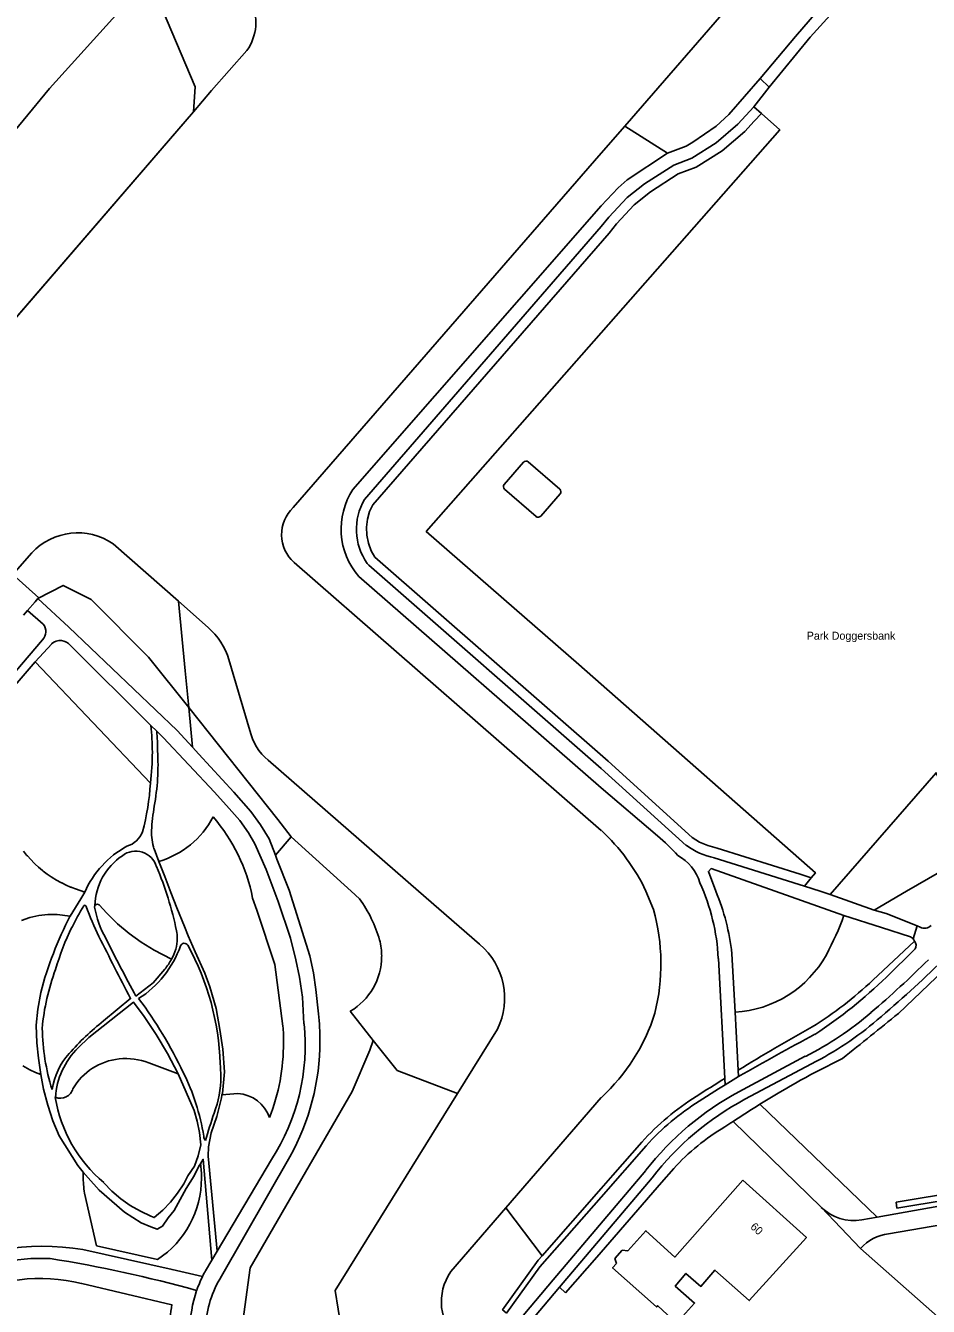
# Model space of a CAD drawing. Extents: x 194485 to 197793, y 468269 to 470822.
# Drawn here: x 195913.7 to 196049, y 470437.7 to 470629.8 of the extents above; entities that cross this region are included whole.
import ezdxf

# ---------------------------------------------------------------- set-up
doc = ezdxf.new("R2010")
doc.units = 0
for name, color, linetype in [('BGT grensvlak begroeid terreindeel', 7, 'Continuous'), ('BGT grensvlak begroeid terreindeel LR', 7, 'Continuous'), ('BGT grensvlak onbegroeid terreindeel', 7, 'Continuous'), ('BGT grensvlak ondersteunend waterdeel LR', 7, 'Continuous'), ('BGT grensvlak overbruggingsdeel plus 1', 7, 'Continuous'), ('BGT grensvlak pand op maaiveld', 7, 'Continuous'), ('BGT grensvlak vegetatieobject', 7, 'Continuous'), ('BGT grensvlak waterdeel', 7, 'Continuous'), ('BGT grensvlak wegdeel', 7, 'Continuous'), ('BGT lijnelement scheiding walbescherming', 7, 'Continuous'), ('BGT tekst huisnummerreeks', 7, 'Continuous'), ('BGT tekst openbare ruimte label terrein', 7, 'Continuous')]:
    doc.layers.add(name, color=color, linetype=linetype)

msp = doc.modelspace()

# ---------------------------------------------------------------- linework, layer by layer
at = {"layer": 'BGT grensvlak begroeid terreindeel'}
for p, q in [((195929.05, 470633.37), (195917.27, 470620.31)), ((195917.27, 470620.31), (195892.57, 470590.47)), ((195915.12, 470534.39), (195932.41, 470516.2)), ((195938.72, 470521.56), (195938.15, 470527.51)), ((195951.14, 470505.39), (195953.52, 470508.16)), ((195965.82, 470477.59), (195962.34, 470481.98)), ((195932.15, 470474.26), (195936.55, 470472.6)), ((195943.11, 470469.45), (195945.51, 470469.64)), ((196041.33, 470451.11), (196023.74, 470468.05))]:
    msp.add_line(p, q, dxfattribs=at)
for points in [[(196023.99, 470616.56), (196022.93, 470615.41), (196021.51, 470613.87), (196018.1, 470610.96), (196014.24, 470608.51), (196011.52, 470607.51), (196007.35, 470604.81), (196004.9, 470602.88), (196002.28, 470600.04), (196001.15, 470598.66), (195965.75, 470557.91), (195965.27, 470556.89), (195964.94, 470555.74), (195964.8, 470554.54), (195964.85, 470553.34), (195965.09, 470552.16), (195965.51, 470551.03), (195966.06, 470550.08), (196001, 470519.48), (196013.63, 470508.06), (196014.74, 470507.36), (196015.95, 470506.82), (196017.36, 470506.44), (196029.8, 470502.53), (196031.47, 470501.99)], [(196023.99, 470616.56), (196026.74, 470614.11), (196000, 470583.72), (195973.76, 470553.93), (195996.65, 470533.97), (196000, 470531.05), (196032.1, 470502.75), (196031.47, 470501.99)], [(195938.15, 470527.51), (195932.12, 470535.07), (195923.52, 470543.73), (195919.34, 470545.83), (195915.55, 470543.85)], [(195938.15, 470527.51), (195951.51, 470510.75), (195953.52, 470508.16)], [(196034.3, 470499.48), (196050.19, 470517.75), (196055.98, 470505.88)], [(195953.52, 470508.16), (195962.49, 470500), (195963.75, 470498.84)], [(195913.4, 470505.99), (195913.85, 470505.4), (195913.9, 470505.34), (195913.96, 470505.28), (195914.46, 470504.73), (195914.97, 470504.19), (195915.02, 470504.13), (195915.09, 470504.08), (195915.12, 470504.04), (195915.64, 470503.59), (195916.2, 470503.1), (195916.26, 470503.05), (195916.33, 470503), (195916.93, 470502.56), (195917.53, 470502.13), (195917.6, 470502.08), (195917.67, 470502.04), (195918.31, 470501.66), (195918.95, 470501.29), (195919.02, 470501.25), (195919.1, 470501.22), (195919.77, 470500.91), (195920.44, 470500.6), (195920.52, 470500.57), (195920.6, 470500.54), (195921.19, 470500.33), (195922.57, 470499.86)], [(196055.98, 470505.88), (196045.75, 470500), (196040.89, 470497.17)], [(195947.72, 470498.95), (195948.34, 470497.17), (195951.07, 470488.99), (195952.27, 470479.76)], [(195935.55, 470489.8), (195932.94, 470491.17), (195931.02, 470492.36), (195929.2, 470493.67), (195927.47, 470495.12), (195925.85, 470496.68), (195924.71, 470497.93), (195924.49, 470498.04), (195924.26, 470498.01), (195924.08, 470497.84)], [(195920.37, 470496.27), (195918.4, 470496.51), (195917.01, 470496.52), (195915.68, 470496.37), (195914.32, 470496.05), (195913.06, 470495.6)], [(195965.82, 470477.59), (195965.32, 470476.18), (195962.66, 470469.98), (195947.35, 470443.54), (195945.98, 470433.26), (195950.26, 470425.32), (195960.41, 470420.1), (195969.24, 470417.46)], [(195913.26, 470473.81), (195914.32, 470473.2), (195915.17, 470472.82), (195915.96, 470472.51)], [(195933.48, 470444.77), (195924.34, 470446.83), (195922.52, 470454.72)], [(195935.63, 470438), (195922.11, 470441.19), (195922.08, 470441.19)]]:
    msp.add_lwpolyline(points, dxfattribs=at)
for centre, radius, start, end in [((195929.96, 470517.26), 13.33, 286.1303, 332.5705), ((195922.2, 470494.06), 25.98, 10.8506, 41.0529), ((195947.8, 470487.28), 19.7, 15.8863, 35.9361), ((195998.31, 470509.79), 40.35, 331.3819, 340.5762), ((195957.52, 470490.23), 9.55, 359.9903, 14.8525), ((195957.51, 470490.22), 9.55, 300.3725, 0.0091), ((196019.12, 470498.51), 16.68, 273.1907, 331.1559), ((195921.07, 470477.31), 31.3, 359.9989, 4.4889), ((195921.02, 470477.32), 31.34, 338.907, 359.99), ((195928.68, 470465.76), 9.14, 96.0253, 149.6988), ((195928.68, 470465.21), 9.69, 69.0318, 95.701), ((195918.9, 470470.89), 1.95, 247.3818, 344.8234), ((195945.22, 470464.33), 5.32, 18.7336, 86.8806), ((195925.35, 470456.98), 14.71, 0.0202, 8.431), ((195940.58, 470457.25), 18.26, 178.0085, 179.9013), ((195939.16, 470457.28), 16.84, 179.9953, 188.7508), ((195925.43, 470456.99), 14.63, 303.3986, 359.9988), ((195915.91, 470416.3), 25.64, 76.0952, 117.9858), ((195958.73, 470434.04), 23.44, 170.2588, 179.9816)]:
    msp.add_arc(centre, radius, start, end, dxfattribs=at)
at = {"layer": 'BGT grensvlak begroeid terreindeel LR'}
for p, q in [((196022.87, 470617.56), (196023.99, 470616.56)), ((196031.47, 470501.99), (196030.44, 470500.75))]:
    msp.add_line(p, q, dxfattribs=at)
at = {"layer": 'BGT grensvlak onbegroeid terreindeel'}
for p, q in [((195985.45, 470560.98), (195988.35, 470564.3)), ((195989.05, 470564.35), (195993.76, 470560.25)), ((195990.21, 470556.17), (195985.5, 470560.27)), ((195993.81, 470559.54), (195990.91, 470556.22)), ((196019.75, 470465.48), (196032.97, 470452.6)), ((196038.86, 470446.43), (196057.7, 470429.72))]:
    msp.add_line(p, q, dxfattribs=at)
for centre, radius, start, end in [((195988.72, 470563.97), 0.499, 48.8715, 139.0802), ((195985.83, 470560.65), 0.501, 139.0701, 228.8816), ((195993.43, 470559.87), 0.501, 318.9293, 48.8497), ((195990.53, 470556.55), 0.5, 228.9321, 319.0084)]:
    msp.add_arc(centre, radius, start, end, dxfattribs=at)
at = {"layer": 'BGT grensvlak ondersteunend waterdeel LR'}
for p, q in [((196003.53, 470614.7), (196009.92, 470610.64)), ((195991.12, 470445.33), (195985.69, 470452.53))]:
    msp.add_line(p, q, dxfattribs=at)
for points in [[(195930.15, 470641.73), (195939.1, 470620.57), (195938.85, 470616.84)], [(195936.61, 470543.45), (195937.61, 470533.04), (195938.15, 470527.51)], [(195978.42, 470469.64), (195969.4, 470473.09), (195965.82, 470477.59)]]:
    msp.add_lwpolyline(points, dxfattribs=at)
at = {"layer": 'BGT grensvlak overbruggingsdeel plus 1'}
msp.add_line((195913.39, 470541.38), (195913.99, 470542.06), dxfattribs=at)
for points in [[(195911.78, 470547.46), (195915.65, 470543.97), (195915.55, 470543.85)], [(195913.99, 470542.06), (195915.13, 470543.37), (195915.55, 470543.85)]]:
    msp.add_lwpolyline(points, dxfattribs=at)
at = {"layer": 'BGT grensvlak pand op maaiveld'}
for p, q in [((196003.14, 470446.17), (196002.04, 470444.94)), ((196002.26, 470444.16), (196002.04, 470444.94)), ((196003.96, 470446.06), (196003.14, 470446.17))]:
    msp.add_line(p, q, dxfattribs=at)
for points in [[(196021.21, 470456.66), (196030.75, 470448.08), (196022.17, 470438.62), (196017.02, 470443.18), (196014.93, 470440.73), (196012.67, 470442.69), (196011.08, 470440.8), (196013.97, 470438.24), (196011.26, 470435.25), (196008.45, 470437.84), (196008.28, 470437.66), (196001.69, 470443.52), (196002.26, 470444.16)], [(196003.96, 470446.06), (196006.68, 470449.09), (196011.04, 470445.13), (196021.21, 470456.66)]]:
    msp.add_lwpolyline(points, dxfattribs=at)
at = {"layer": 'BGT grensvlak vegetatieobject'}
for p, q in [((196040.71, 470486.67), (196046.96, 470492.51)), ((196044.54, 470481.66), (196052.45, 470489.18)), ((195993.72, 470440.62), (195994.62, 470439.8))]:
    msp.add_line(p, q, dxfattribs=at)
for points in [[(195991.12, 470445.33), (196000, 470455.42), (196001.73, 470457.4), (196006.08, 470462.37)], [(195994.62, 470439.8), (195999.32, 470445.14), (196000.6, 470446.61), (196009.01, 470456.32), (196010.86, 470458.41)], [(196044.19, 470453.38), (196044.32, 470452.48), (196074.48, 470457.46), (196074.35, 470458.36), (196044.19, 470453.38)], [(195991.12, 470445.33), (195990.54, 470444.67), (195985.2, 470437.25), (195985.44, 470437.05), (195985.8, 470436.74)]]:
    msp.add_lwpolyline(points, dxfattribs=at)
for centre, radius, start, end in [((196001.95, 470527.5), 56.3, 301.7827, 313.5076), ((194976.9, 471797.95), 1694.83, 308.68228, 309.04547), ((196207.43, 470166.32), 359.29, 119.2993, 121.3472), ((196099.6, 470345.61), 144.03, 116.1294, 121.7824), ((196213.53, 470156.82), 370.57, 121.7513, 122.5386), ((196034.34, 470437.07), 37.93, 122.0481, 138.162), ((196099.76, 470345.39), 144.3, 121.7868, 123.6735), ((196034.77, 470436.9), 32.16, 120.3742, 138.0315), ((196088.7, 470361.62), 124.66, 123.5834, 124.2669)]:
    msp.add_arc(centre, radius, start, end, dxfattribs=at)
at = {"layer": 'BGT grensvlak waterdeel'}
for p, q in [((196003.53, 470614.7), (196034.25, 470650.04)), ((196000, 470610.64), (196003.53, 470614.7)), ((196000, 470610.64), (195953.81, 470557.5)), ((195936.61, 470543.45), (195926.82, 470552.08)), ((195953.94, 470549.28), (196000, 470509.07)), ((195941.05, 470539.52), (195936.61, 470543.45)), ((195947.32, 470524.08), (195944.17, 470534.7)), ((195972.61, 470500), (195950.04, 470519.62)), ((195972.61, 470500), (195981.75, 470492.03)), ((196006.69, 470500), (196007.82, 470497.25)), ((195984.43, 470479.31), (195978.42, 470469.64)), ((196000, 470469.06), (195985.69, 470452.53)), ((195985.69, 470452.53), (195977.42, 470442.97))]:
    msp.add_line(p, q, dxfattribs=at)
for points in [[(195938.85, 470616.84), (195941.58, 470620.01), (195946.86, 470626.01)], [(195938.85, 470616.84), (195903.22, 470575.56), (195901.58, 470573.47)], [(195914.61, 470550.73), (195911.78, 470547.46), (195909.52, 470544.85)], [(195978.42, 470469.64), (195960.09, 470440.12), (195960.98, 470434.55), (195974.11, 470423.1)]]:
    msp.add_lwpolyline(points, dxfattribs=at)
for centre, radius, start, end in [((195941.13, 470630.16), 7.07, 324.0834, 27.8066), ((195957.66, 470553.45), 5.59, 133.5474, 228.2229), ((195921.51, 470544.21), 9.5, 56.0097, 136.6099), ((195934.34, 470531.76), 10.26, 16.6744, 49.207), ((195954.97, 470525.69), 7.81, 191.8515, 230.937), ((195979.84, 470487.18), 29.76, 25.5234, 47.3479), ((195978.47, 470489.08), 30.46, 345.9632, 15.554), ((195974.94, 470483.95), 10.57, 333.9301, 49.8173), ((195980.21, 470490.5), 29.18, 312.707, 342.431), ((195984.09, 470438.42), 8.07, 145.6708, 226.3363)]:
    msp.add_arc(centre, radius, start, end, dxfattribs=at)
at = {"layer": 'BGT grensvlak wegdeel'}
for p, q in [((196023.8, 470621.82), (196025.18, 470620.54)), ((196025.18, 470620.54), (196022.87, 470617.56)), ((195916.31, 470540.03), (195913.99, 470542.06)), ((195902.55, 470521.7), (195916.22, 470537.65)), ((195915.12, 470534.39), (195917.6, 470537.08)), ((195920.41, 470536.84), (195932.48, 470524.85)), ((195904.92, 470522.5), (195915.12, 470534.39)), ((195932.48, 470524.85), (195933.36, 470523.98)), ((195932.94, 470506.32), (195933.67, 470504.46)), ((196016.94, 470505), (196030.44, 470500.75)), ((196030.44, 470500.75), (196032.83, 470500)), ((196032.83, 470500), (196034.3, 470499.48)), ((196034.3, 470499.48), (196040.89, 470497.17)), ((195924.08, 470497.84), (195924.04, 470497.62)), ((196040.89, 470497.17), (196042.68, 470496.63)), ((196042.68, 470496.63), (196047.37, 470494.79)), ((196047.37, 470494.79), (196046.76, 470492.85)), ((196047.37, 470494.79), (196047.8, 470494.62)), ((196018.52, 470471.93), (196017.54, 470489.92)), ((196019.57, 470490.62), (196020.05, 470481.85)), ((196020.05, 470481.85), (196020.52, 470473.16)), ((196030.58, 470475.24), (196020.6, 470469.89)), ((196031.51, 470474.13), (196021.53, 470468.79)), ((196018.58, 470470.97), (196018.52, 470471.93)), ((196018.58, 470470.97), (196020.57, 470472.2)), ((196020.52, 470473.16), (196020.57, 470472.2)), ((195953.31, 470460.18), (195943.06, 470442.28)), ((195950.53, 470459.76), (195942.4, 470446.01)), ((196006.69, 470458.14), (195992.79, 470441.72)), ((196007.62, 470457.04), (195993.72, 470440.62)), ((196041.33, 470451.11), (196076.92, 470457.54)), ((196038.86, 470446.43), (196032.97, 470452.6)), ((196039.04, 470450.72), (196041.33, 470451.11)), ((195942.4, 470446.01), (195941.6, 470444.66)), ((195941.6, 470444.66), (195940.67, 470443.08)), ((195992.79, 470441.72), (195987.47, 470435.44)), ((195993.72, 470440.62), (195988.37, 470434.29))]:
    msp.add_line(p, q, dxfattribs=at)
for points in [[(196042.26, 470642.93), (196034.45, 470634.39), (196029.1, 470628.13), (196023.8, 470621.82)], [(196025.18, 470620.54), (196031.33, 470628.01), (196037.8, 470635.21), (196042.37, 470640.14)], [(196009.92, 470610.64), (196012.7, 470611.67), (196013.74, 470612.26), (196017.2, 470614.69), (196019.09, 470616.41), (196023.8, 470621.82)], [(195964.48, 470558.73), (196000, 470599.63), (196001.14, 470601.03), (196003.88, 470603.98), (196006.47, 470606.03), (196010.85, 470608.85), (196013.57, 470609.86), (196017.21, 470612.17), (196020.47, 470614.96), (196022.87, 470617.56)], [(195962.76, 470560.23), (196000, 470602.73), (196002.51, 470605.45), (196003.85, 470606.63), (196009.92, 470610.64)], [(196012.72, 470506.86), (196000, 470518.36), (195965.17, 470548.87), (195964.88, 470549.14)], [(195963.67, 470547.15), (196000, 470515.49), (196008.4, 470508.29)], [(195915.55, 470543.85), (195920.17, 470539.58), (195936.4, 470524.09), (195938.72, 470521.56)], [(195933.36, 470523.98), (195934.32, 470523.02), (195942.02, 470514.82), (195944.19, 470512.41), (195945.81, 470510.57), (195947.13, 470508.72), (195948.04, 470507.09), (195949.74, 470503.24), (195951.56, 470498.45), (195953.4, 470492.97), (195954.18, 470489.71), (195954.77, 470487.11), (195955.21, 470484.1), (195955.42, 470480.13)], [(195951.14, 470505.39), (195950.18, 470507.84), (195948.92, 470509.94), (195947.48, 470511.92), (195944.89, 470514.84), (195939.68, 470520.51), (195938.72, 470521.56)], [(195933.67, 470504.46), (195934.55, 470502.19), (195935.45, 470499.79), (195936.35, 470497.51), (195937.5, 470494.68), (195938.05, 470493.28), (195939.11, 470490.89), (195940.54, 470487.68), (195941.33, 470485.66), (195942.26, 470482.39), (195942.81, 470479.28), (195943.27, 470476.32), (195943.52, 470472.91), (195943.2, 470469.65), (195943.11, 470469.45)], [(195957.59, 470481.6), (195957.2, 470485.24), (195956.85, 470487.73), (195956.32, 470490.3), (195953.2, 470500.13), (195951.37, 470504.8), (195951.14, 470505.39)], [(196017.15, 470500), (196016.05, 470502.96), (196016.49, 470503.39), (196026.04, 470500), (196036.36, 470496.37)], [(195920.37, 470496.27), (195921.96, 470498.82), (195922.57, 470499.86)], [(196036.36, 470496.37), (196042.02, 470494.54), (196046.33, 470493.15)], [(196042.73, 470487.12), (196047.05, 470491.34), (196047.17, 470491.61), (196047.21, 470491.94), (196047.12, 470492.27), (196046.96, 470492.51)], [(195930.24, 470484.24), (195932.79, 470486.26), (195934.55, 470488.29)], [(195915.95, 470484.82), (195915.53, 470482.3), (195915.28, 470479.9), (195915.37, 470477.28), (195915.64, 470474.96), (195915.96, 470472.51)], [(195936.55, 470472.6), (195934.96, 470475.66), (195933.25, 470478.51), (195931.45, 470481.21), (195929.87, 470483.35), (195923.17, 470478.08), (195921.57, 470476.52)], [(195925.37, 470480.54), (195929.45, 470483.93), (195929.4, 470483.91)], [(195922.33, 470457.89), (195921.54, 470458.85), (195918.7, 470463.29), (195917.77, 470465.58), (195917, 470467.93), (195916.38, 470470.33), (195915.96, 470472.51)], [(195936.55, 470472.6), (195938.97, 470467.11), (195939.4, 470465.49), (195939.78, 470463.82), (195939.94, 470461.97), (195939.57, 470460.3), (195938.99, 470458.76), (195938.03, 470457.32), (195937.4, 470456.14), (195936.48, 470454.72), (195935.43, 470453.39), (195934.26, 470452.17), (195932.98, 470451.06), (195932.48, 470451.26), (195930.9, 470452), (195929.39, 470452.88), (195927.96, 470453.89), (195926.64, 470455.04), (195925.42, 470456.29)], [(196014.67, 470468.52), (196017.58, 470470.35), (196018.08, 470470.67), (196018.58, 470470.97)], [(195942.4, 470446.01), (195941.04, 470460.27), (195941.12, 470461.69), (195941.53, 470463.77), (195942.35, 470466.23), (195943.04, 470469), (195943.09, 470469.4), (195943.11, 470469.45)], [(195985.8, 470436.74), (195990.8, 470443.67), (196000, 470454.13), (196006.73, 470461.84)], [(195939.9, 470459.14), (195939.67, 470458.78), (195938.97, 470457.33), (195937.76, 470455.4), (195936.85, 470453.79), (195935.96, 470452.14), (195935.08, 470451.01), (195934.19, 470449.77), (195933.41, 470449.3), (195932.48, 470449.68), (195931.01, 470450.29), (195928.54, 470451.88), (195924.71, 470455.16), (195923.06, 470457), (195922.33, 470457.89)], [(195941.6, 470444.66), (195940.32, 470459.8), (195939.9, 470459.14)], [(196043.06, 470448.62), (196071.3, 470453.46), (196080.01, 470453.73)], [(195940.22, 470442.24), (195935.65, 470443.26), (195922.29, 470446.26)]]:
    msp.add_lwpolyline(points, dxfattribs=at)
for centre, radius, start, end in [((195971.85, 470554.29), 10.86, 146.8415, 221.0831), ((195972.29, 470554.25), 9, 150.1085, 214.5934), ((195914.98, 470538.89), 1.75, 315.1382, 40.4714), ((195918.89, 470535.63), 1.94, 38.7103, 131.8435), ((195894.49, 470520.82), 38.2, 0.0356, 6.0531), ((195898.46, 470521), 35.02, 0.016, 4.881), ((195894.54, 470520.86), 38.15, 352.9803, 359.9791), ((195898.06, 470519), 35.48, 349.8158, 3.2503), ((195895.03, 470518.54), 37.45, 345.0804, 356.4103), ((195962.87, 470507.42), 30.35, 169.9307, 176.8612), ((195927.83, 470510.21), 3.64, 286.8115, 338.8166), ((195942.82, 470509.08), 10.26, 180.0069, 195.5772), ((195992.16, 470488.42), 25.66, 41.2546, 50.7488), ((195935.89, 470493.95), 14.58, 118.7603, 156.1034), ((196018.87, 470515.07), 10.25, 233.1403, 259.179), ((195933.44, 470497.56), 9.36, 124.0683, 178.2713), ((195930.2, 470502.75), 3.25, 16.3471, 127.955), ((196008.34, 470499.41), 6.69, 16.0361, 62.3543), ((195885.58, 470483.58), 51.8, 11.6764, 22.8189), ((195985.47, 470488.11), 32.12, 3.2182, 24.1566), ((195987.13, 470487.25), 32.61, 5.9351, 23.0099), ((195955.81, 470477.34), 39.17, 148.5254, 153.8516), ((195922.57, 470497.68), 0.2, 5.481, 148.3489), ((195974.22, 470516.69), 54.84, 200.2591, 205.3649), ((195937.76, 470499.94), 13.92, 189.6124, 210.1047), ((195972.57, 470469.53), 58.65, 152.8681, 164.8813), ((196048.48, 470495.74), 1.31, 238.7725, 316.9365), ((195955.88, 470477.28), 39.26, 153.8227, 163.7548), ((186817.48, 465849.43), 10222.79, 26.958682, 27.0171), ((196133.47, 470595.05), 231.48, 206.1703, 208.6027), ((195930.48, 470492.89), 5.94, 328.657, 359.987), ((195930.37, 470492.88), 6.05, 0.1294, 11.2918), ((196045.93, 470492.11), 1.11, 41.4933, 69.1437), ((196045.93, 470492.11), 1.1, 21.1016, 41.5775), ((195922.16, 470497.09), 15.69, 302.6853, 340.2166), ((195937.48, 470491.59), 0.592, 28.9357, 160.9349), ((195903.8, 470473.03), 39.06, 1.6249, 28.8541), ((195929.34, 470492.82), 6.9, 318.9991, 334.1112), ((195943.32, 470596.04), 149.93, 310.3668, 314.8348), ((195932, 470610.94), 170.07, 310.0167, 314.4742), ((195949.1, 470476.58), 33.04, 159.2943, 175.0725), ((195993.13, 470537.94), 71.01, 303.2135, 314.3043), ((195880.79, 470446.28), 62.44, 25.1572, 37.032), ((195922.02, 470477.51), 35.8, 0.0265, 6.5546), ((196009.21, 470517.95), 47.77, 296.5863, 310.81), ((195948.74, 470479.97), 32.56, 180.9737, 197.3329), ((195949.07, 470450.3), 38.41, 128.085, 138.7153), ((195924.19, 470476.85), 31.41, 327.0143, 5.9902), ((196010.14, 470516.85), 47.77, 296.5863, 310.81), ((195922.19, 470477.53), 35.63, 330.8622, 359.9953), ((196196.44, 470167.19), 352.09, 117.8384, 119.9671), ((195928.12, 470468.61), 10.59, 138.3222, 170.9662), ((195929.77, 470468.24), 11.65, 134.7402, 175.8562), ((195927.08, 470472.23), 15.87, 0.025, 6.9024), ((195907.92, 470458.09), 32.88, 9.0221, 26.6346), ((195927.18, 470472.23), 15.77, 339.4758, 0.0075), ((196041.44, 470431.1), 44.04, 118.2507, 142.1115), ((195939.04, 470472.5), 21.17, 189.2846, 229.952), ((196034.37, 470437.04), 37.13, 122.0408, 138.0925), ((196042.38, 470429.98), 44.06, 118.2582, 142.1088), ((196012.29, 470441.96), 74.56, 160.6211, 163.9251), ((195941.43, 470463.29), 1.04, 182.6379, 220.8714), ((196037.85, 470457.61), 7, 225.7528, 279.7393), ((196043.85, 470441.97), 6.69, 96.7262, 138.1685), ((195916.16, 470408.89), 37.87, 80.681, 117.9956), ((195915.91, 470416.3), 28.64, 87.0652, 118.1302), ((195888.09, 470257.48), 189.7, 74.3298, 81.1183), ((195955.87, 470434.38), 17.52, 150.2358, 153.3502), ((195955.89, 470434.39), 17.52, 153.4053, 160.8762), ((195956.05, 470434.05), 15.37, 147.6423, 177.6161), ((195955.84, 470434.41), 17.47, 160.8885, 200.7935)]:
    msp.add_arc(centre, radius, start, end, dxfattribs=at)
at = {"layer": 'BGT lijnelement scheiding walbescherming'}
for p, q in [((196003.53, 470614.7), (196034.25, 470650.04)), ((195902.67, 470574.92), (195938.85, 470616.84)), ((196000, 470610.64), (196003.53, 470614.7)), ((196000, 470610.64), (195953.81, 470557.5)), ((195936.61, 470543.45), (195926.82, 470552.08)), ((195953.94, 470549.28), (196000, 470509.07)), ((195941.05, 470539.52), (195936.61, 470543.45)), ((195947.32, 470524.08), (195944.17, 470534.7)), ((195972.61, 470500), (195950.04, 470519.62)), ((195972.61, 470500), (195981.75, 470492.03)), ((196006.69, 470500), (196007.82, 470497.25)), ((195984.43, 470479.31), (195978.42, 470469.64)), ((196000, 470469.06), (195985.69, 470452.53)), ((195985.69, 470452.53), (195977.42, 470442.97))]:
    msp.add_line(p, q, dxfattribs=at)
for points in [[(195938.85, 470616.84), (195941.58, 470620.01), (195946.86, 470626.01)], [(195914.61, 470550.73), (195911.78, 470547.46), (195909.52, 470544.85)], [(195978.42, 470469.64), (195960.09, 470440.12), (195960.98, 470434.55), (195974.11, 470423.1)]]:
    msp.add_lwpolyline(points, dxfattribs=at)
for centre, radius, start, end in [((195941.13, 470630.16), 7.07, 324.0834, 27.8066), ((195957.66, 470553.45), 5.59, 133.5474, 228.2229), ((195921.51, 470544.21), 9.5, 56.0097, 136.6099), ((195934.34, 470531.76), 10.26, 16.6744, 49.207), ((195954.97, 470525.69), 7.81, 191.8515, 230.937), ((195979.84, 470487.18), 29.76, 25.5234, 47.3479), ((195978.47, 470489.08), 30.46, 345.9632, 15.554), ((195974.94, 470483.95), 10.57, 333.9301, 49.8173), ((195980.21, 470490.5), 29.18, 312.707, 342.431), ((195984.09, 470438.42), 8.07, 145.6708, 226.3363)]:
    msp.add_arc(centre, radius, start, end, dxfattribs=at)

# ---------------------------------------------------------------- texts
at = {"layer": 'BGT tekst huisnummerreeks'}
msp.add_text('60', height=1.2, rotation=318.1, dxfattribs=at).set_placement((196022.24, 470449.54))
at = {"layer": 'BGT tekst openbare ruimte label terrein'}
msp.add_text('Park Doggersbank', height=1.2, dxfattribs=at).set_placement((196030.79, 470537.69))

doc.saveas('drawing.dxf')
